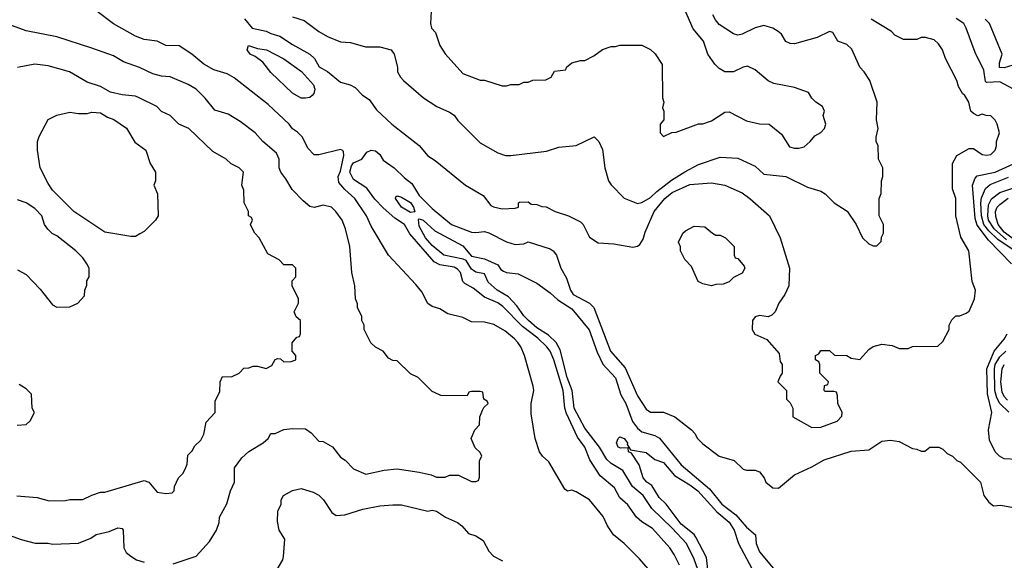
# Model space of a CAD drawing. Header units: inches. Extents: x 1793389 to 1900389, y 320802 to 470796.
# Tile 550 of 656: x 1864200 to 1868711, y 403673 to 406148. Entities that reach past the tile are written whole.
import ezdxf

# ---------------------------------------------------------------- set-up
doc = ezdxf.new("R2010")
doc.units = ezdxf.units.IN
doc.header["$MEASUREMENT"] = 0
doc.layers.add('B8460', color=7, linetype='Continuous')

msp = doc.modelspace()

# ---------------------------------------------------------------- linework, layer by layer
at = {"layer": 'B8460', "color": 2}
for points, elevation in [([(1867099, 403610), (1867040.1, 403680.1), (1866970, 403749.2), (1866921.2, 403790), (1866892.7, 403830), (1866873.8, 403873.8), (1866810, 403949.2), (1866750, 403986), (1866730, 403993.2), (1866710, 403989), (1866698, 403998), (1866624.1, 404124.1), (1866595.3, 404150), (1866582, 404170), (1866562, 404230), (1866543.2, 404343.2), (1866542.7, 404390), (1866556, 404450), (1866552.7, 404470), (1866512.3, 404610), (1866496, 404650), (1866482.7, 404670), (1866467.5, 404687.5), (1866422.9, 404722.9), (1866371.7, 404751.7), (1866330, 404762.7), (1866270, 404765.2), (1866230, 404785.2), (1866162, 404802), (1866124.7, 404824.7), (1866090, 404835.3), (1866070, 404848), (1866042, 404902), (1866015.5, 404935.5), (1865889.2, 405070), (1865810, 405202), (1865789.6, 405249.6), (1865736, 405330), (1865689.3, 405370), (1865663, 405403), (1865659.6, 405430), (1865670, 405454.8), (1865685.6, 405525.6), (1865684, 405544), (1865678, 405550), (1865670, 405553.2), (1865570, 405528.7), (1865549.1, 405529.1), (1865520.2, 405560.2), (1865495.3, 405610), (1865472.9, 405632.9), (1865450, 405648.7), (1865434, 405670), (1865339.1, 405759.1), (1865182.5, 405882.5), (1865150, 405900.9), (1865090, 405918), (1865043.9, 405943.9), (1864989.2, 405990), (1864930, 406029.2), (1864870, 406029.4), (1864830, 406049.4), (1864770, 406057), (1864730, 406072.3), (1864629.7, 406129.7), (1864549.7, 406189.7)], 250), ([(1866085.4, 406185.4), (1866082.8, 406130), (1866086.8, 406110), (1866104.7, 406090), (1866124.7, 406030), (1866150, 405992), (1866230, 405902), (1866310, 405871.3), (1866330, 405871.3), (1866410, 405844.7), (1866430, 405844.7), (1866450, 405851.3), (1866488.4, 405851.6), (1866510, 405862), (1866530, 405862), (1866551.6, 405871.6), (1866610, 405872), (1866634.6, 405885.4), (1866650, 405912), (1866702, 405918), (1866706, 405930), (1866729.1, 405950.9), (1866770, 405962), (1866790, 405962), (1866830, 405982), (1866870, 406011.3), (1866910, 406024.7), (1866930, 406024.7), (1866950, 406031.3), (1867051.1, 406031.1), (1867090, 406012), (1867111.1, 405991.1), (1867143.6, 405943.6), (1867144.7, 405790), (1867152, 405770), (1867144.7, 405744.7), (1867152, 405730), (1867152, 405690), (1867134, 405670), (1867134, 405630), (1867150, 405614), (1867188.4, 405631.6), (1867207.3, 405632.7), (1867310, 405671.3), (1867330, 405671.3), (1867370, 405684.7), (1867430, 405724.7), (1867450, 405726), (1867530, 405684.7), (1867590, 405672), (1867634, 405670), (1867690, 405624.7), (1867726.6, 405566.6), (1867750, 405559.1), (1867770, 405559.1), (1867794, 405566), (1867822, 405590), (1867843.1, 405616.9), (1867870, 405632), (1867888, 405650), (1867894, 405670), (1867882, 405710), (1867888, 405730), (1867878, 405750), (1867848, 405770), (1867829, 405789), (1867814, 405814), (1867750, 405838), (1867655.3, 405855.3), (1867630, 405868), (1867570, 405918), (1867534.6, 405934.6), (1867514, 405930), (1867470, 405908.7), (1867430, 405909), (1867404.8, 405924.8), (1867384.8, 405944.8), (1867353.2, 405990), (1867333.2, 406050), (1867285.6, 406105.6), (1867237.5, 406217.5)], 258), ([(1864903.1, 403656.9), (1865008.9, 403691.1), (1865070, 403758), (1865102, 403810), (1865113.6, 403846.4), (1865115.3, 403870), (1865148.9, 403931.1), (1865165.2, 403990), (1865184, 404030), (1865184.1, 404095.9), (1865218.6, 404141.4), (1865249.3, 404170.7), (1865315.3, 404210), (1865338, 404230), (1865350, 404254), (1865370, 404254), (1865410, 404271), (1865450, 404276), (1865510, 404274.8), (1865535.9, 404255.9), (1865570, 404218), (1865590, 404216), (1865632.8, 404192.8), (1865670, 404144.7), (1865690.7, 404130.7), (1865730, 404092), (1865786.4, 404066.4), (1865870, 404086), (1865930, 404091), (1866030, 404076), (1866084.7, 404064.7), (1866110, 404054), (1866150, 404054), (1866170, 404062), (1866210, 404062), (1866270, 404034), (1866290, 404034), (1866302, 404038), (1866307.3, 404052.7), (1866306, 404130), (1866318, 404150), (1866310, 404166), (1866287.3, 404187.3), (1866268, 404230), (1866286, 404270), (1866307.3, 404292.7), (1866308, 404330), (1866320.4, 404359.6), (1866327.3, 404372.7), (1866346, 404390), (1866342, 404402), (1866326, 404410), (1866322, 404442), (1866310, 404446), (1866270, 404446), (1866258, 404442), (1866250, 404426), (1866130, 404428), (1866100.4, 404440.4), (1866090, 404446), (1866026, 404510), (1865990, 404526), (1865930, 404586), (1865910, 404588), (1865890, 404598), (1865866, 404630), (1865830, 404648), (1865808.9, 404668.9), (1865778, 404730), (1865778, 404750), (1865768, 404770), (1865768, 404790), (1865748.4, 404828.4), (1865747.3, 404847.3), (1865738, 404870), (1865735.3, 404930), (1865722, 404990), (1865713.2, 405110), (1865693.2, 405190), (1865677.2, 405230), (1865649, 405270), (1865628, 405290), (1865590, 405299), (1865550, 405288), (1865530, 405293.2), (1865498.9, 405318.9), (1865449.2, 405370), (1865420.1, 405420.1), (1865396, 405450), (1865389.6, 405470), (1865389.6, 405510), (1865377.1, 405537.1), (1865314, 405590), (1865279, 405630), (1865210, 405681.2), (1865154.8, 405714.8), (1865094, 405734), (1865050, 405788.7), (1865009, 405830), (1864971.7, 405851.7), (1864890, 405886), (1864850, 405889.4), (1864810, 405900.9), (1864749.5, 405929.5), (1864675.5, 405955.5), (1864630, 405982.7), (1864530, 406017.2), (1864370, 406069.3), (1864230, 406097.2), (1864132.9, 406132.9)], 254), ([(1865230, 406152), (1865264.7, 406110), (1865330, 406096), (1865350, 406084.9), (1865392.2, 406072.2), (1865450, 406034), (1865530, 405990.7), (1865550.6, 405970), (1865572.7, 405932.7), (1865610.4, 405910.4), (1865670, 405862), (1865714, 405850), (1865736.9, 405836.9), (1865770, 405802), (1865802, 405782), (1865835.3, 405735.3), (1865904.7, 405670), (1866030, 405571.3), (1866070, 405524.7), (1866103.5, 405503.5), (1866242, 405390), (1866323.5, 405343.5), (1866358, 405298), (1866370.7, 405290.7), (1866410, 405282.8), (1866470, 405284.7), (1866486, 405290), (1866486, 405310), (1866490, 405312), (1866530, 405314), (1866543.6, 405303.6), (1866570, 405302), (1866592.7, 405292.7), (1866611.6, 405291.6), (1866654, 405270), (1866714, 405250), (1866770, 405222), (1866782, 405210), (1866810, 405152), (1866850, 405126), (1866922, 405122), (1867010, 405106), (1867030, 405111), (1867041.2, 405118.8), (1867056.6, 405143.4), (1867065.4, 405174.6), (1867107, 405270), (1867155.1, 405330), (1867190, 405357.6), (1867270, 405393.4), (1867370, 405400.7), (1867430, 405390.7), (1867510, 405354.8), (1867544.7, 405330), (1867634.8, 405250), (1867684, 405150), (1867726.8, 405010), (1867724.7, 404930), (1867706, 404890), (1867678, 404850), (1867662, 404810), (1867645.4, 404794.6), (1867630, 404788), (1867590, 404794), (1867570, 404788), (1867558, 404770), (1867556, 404730), (1867567.5, 404707.5), (1867623.6, 404683.6), (1867679.6, 404619.6), (1867683.6, 404583.6), (1867694, 404570), (1867694, 404530), (1867683.6, 404516.4), (1867674, 404490), (1867714, 404450), (1867714, 404410), (1867730, 404394), (1867742, 404370), (1867742, 404330), (1867830, 404281), (1867870, 404282.8), (1867946, 404310), (1867967.3, 404332.7), (1867968, 404350), (1867948, 404390), (1867947.3, 404427.3), (1867942, 404442), (1867930, 404446), (1867890, 404446), (1867886, 404450), (1867887.3, 404472.7), (1867902, 404478), (1867906, 404490), (1867866, 404530), (1867866, 404570), (1867862, 404582), (1867846, 404590), (1867846, 404610), (1867862, 404618), (1867870, 404634), (1867910, 404634), (1867932.7, 404612.7), (1867990, 404611), (1868010, 404598), (1868050, 404592), (1868090, 404638), (1868110, 404651.3), (1868150, 404662), (1868196.9, 404656.9), (1868230, 404642), (1868270, 404642), (1868290, 404652), (1868407.3, 404652.7), (1868430, 404674), (1868458, 404730), (1868458, 404750), (1868470, 404774), (1868488.4, 404791.6), (1868507.3, 404792.7), (1868536.4, 404803.6), (1868550, 404814), (1868575.3, 404870), (1868579, 404910), (1868564, 404950), (1868549, 405090), (1868512.3, 405152.3), (1868489.3, 405250), (1868488.9, 405328.9), (1868473.6, 405373.6), (1868474, 405490), (1868493.6, 405526.4), (1868550, 405558), (1868570, 405558), (1868610, 405531), (1868630, 405527.3), (1868650, 405531), (1868669, 405550), (1868675.3, 405570), (1868675.3, 405590), (1868688.7, 405630), (1868679, 405670), (1868670, 405688), (1868650, 405708), (1868628.7, 405708.7), (1868610, 405715.3), (1868590, 405708), (1868570, 405718), (1868558, 405730), (1868549.3, 405770), (1868530, 405801.2), (1868519, 405810), (1868502, 405842), (1868494, 405870), (1868442, 405970), (1868428, 406010), (1868410, 406038), (1868390, 406055.3), (1868350, 406066), (1868330, 406066), (1868310, 406058), (1868250, 406058), (1868210, 406078), (1868194, 406094), (1868101.2, 406150)], 250), ([(1865450, 406161.6), (1865504.1, 406144.1), (1865570, 406094), (1865610, 406070.8), (1865670, 406046), (1865716.4, 406043.6), (1865784.5, 406024.5), (1865850, 406024), (1865902, 406010), (1865916, 405990), (1865930.8, 405930), (1865931, 405910), (1865944.5, 405884.5), (1865958, 405870), (1866050, 405791), (1866112, 405750), (1866170, 405724.7), (1866190, 405711.3), (1866207.1, 405687.1), (1866310, 405584.7), (1866390, 405538), (1866426.4, 405526.4), (1866450, 405526), (1866613.6, 405546.4), (1866670, 405564.7), (1866750, 405572), (1866831.6, 405611.6), (1866854, 405590), (1866870, 405554), (1866881, 405470), (1866898, 405410), (1866910, 405392), (1866970, 405331.3), (1867030, 405306.8), (1867050, 405311), (1867090, 405333.4), (1867118.8, 405361.2), (1867186.9, 405413.1), (1867247.9, 405452.1), (1867310, 405484.6), (1867410, 405518), (1867490, 405514), (1867570, 405477.3), (1867610, 405441), (1867710.5, 405430.5), (1867810, 405380.7), (1867870, 405362.8), (1867890.5, 405350.5), (1867931.3, 405310), (1867990.7, 405270.7), (1868032, 405210), (1868062, 405150), (1868090, 405122), (1868110, 405112), (1868127.3, 405112.7), (1868147.3, 405132.7), (1868148.4, 405151.6), (1868158, 405170), (1868158, 405210), (1868138, 405250), (1868138, 405330), (1868147.3, 405352.7), (1868148, 405410), (1868155.3, 405430), (1868154, 405470), (1868135.3, 405510), (1868134, 405570), (1868124, 405590), (1868124, 405610), (1868133.2, 405650), (1868125.2, 405690), (1868128.7, 405770), (1868095.3, 405870), (1868068.7, 405910), (1868049, 405930), (1868012.5, 406012.5), (1867990, 406034), (1867948.7, 406050), (1867926, 406090), (1867910, 406094), (1867853.7, 406066.3), (1867750, 406037.2), (1867730, 406039), (1867710, 406049), (1867690, 406082), (1867674.8, 406094.8), (1867650, 406109.2), (1867610, 406120.9), (1867570, 406111.6), (1867510, 406082), (1867490, 406077.2), (1867470, 406084), (1867405.4, 406125.4), (1867387.9, 406147.9), (1867375.1, 406170)], 254), ([(1868754, 405830), (1868690, 405862.9), (1868630, 405860.9), (1868624.4, 405864.4), (1868617.1, 405917.1), (1868578.4, 405998.4), (1868536, 406110), (1868525.2, 406130), (1868490, 406153.7)], 246), ([(1868750, 405939.6), (1868710, 405928), (1868689.7, 405929.7), (1868689.7, 405950), (1868702, 405990), (1868643.7, 406130), (1868623.7, 406150)], 242), ([(1864187.1, 403967.1), (1864279.8, 403959.8), (1864334.6, 403945.4), (1864410, 403946), (1864430, 403951.3), (1864490, 403951.3), (1864530, 403971.3), (1864570, 403984.7), (1864590, 403984.7), (1864770, 404038), (1864791.1, 404031.1), (1864830, 403984.7), (1864870, 403978), (1864898, 403982), (1864908, 403990), (1864908.9, 404011.1), (1864928, 404050), (1864948, 404070), (1864958, 404090), (1864967.3, 404112.7), (1864970, 404154), (1864990, 404174), (1865003.1, 404196.9), (1865030, 404222), (1865044, 404250), (1865054.6, 404305.4), (1865095.3, 404350), (1865096.4, 404403.6), (1865116.4, 404443.6), (1865118, 404490), (1865130, 404514), (1865170, 404512), (1865206, 404530), (1865227.3, 404552.7), (1865250, 404554), (1865270, 404562), (1865290, 404562), (1865330, 404551.3), (1865354.6, 404565.4), (1865370, 404592), (1865383.1, 404596.9), (1865395.3, 404595.3), (1865410, 404582), (1865443.6, 404583.6), (1865466, 404590), (1865466, 404610), (1865448, 404630), (1865448.4, 404668.4), (1865470, 404694), (1865482, 404698), (1865486, 404710), (1865486, 404770), (1865467.3, 404787.3), (1865458, 404810), (1865478, 404850), (1865478, 404870), (1865448, 404930), (1865448.4, 404951.6), (1865466, 404970), (1865466, 405010), (1865450, 405026), (1865410, 405026), (1865388.4, 405048.4), (1865336.4, 405076.4), (1865298, 405150), (1865278, 405170), (1865266, 405190), (1865258, 405210), (1865266, 405230), (1865262, 405242), (1865248, 405250), (1865248, 405270), (1865228, 405310), (1865227.3, 405367.3), (1865218, 405390), (1865226, 405450), (1865206, 405470), (1865168.4, 405488.4), (1865146, 405510), (1865084.7, 405544.7), (1864975.3, 405650), (1864929.1, 405669.1), (1864890, 405708.7), (1864850, 405728), (1864828, 405750), (1864748, 405790), (1864730, 405797.2), (1864670, 405804), (1864616.5, 405816.5), (1864570, 405842), (1864510, 405862), (1864428, 405910), (1864330, 405937.2), (1864270, 405945.2), (1864190.7, 405929.3)], 258), ([(1867223.6, 403650), (1867198.6, 403698.6), (1867178, 403730), (1867098.6, 403818.6), (1867050, 403849.5), (1867026.6, 403870), (1866986.3, 403926.3), (1866950, 403958), (1866924.7, 404004.7), (1866860.1, 404060.1), (1866812.7, 404132.7), (1866789.6, 404190), (1866756, 404236), (1866705.6, 404345.6), (1866697.7, 404370), (1866689.6, 404450.4), (1866647.4, 404590), (1866630, 404629.6), (1866615.1, 404650), (1866574.3, 404690), (1866504, 404744), (1866414.2, 404834.2), (1866390, 404851), (1866330, 404876.9), (1866278.4, 404918.4), (1866239.5, 404939.5), (1866229.7, 404950), (1866219.7, 404990), (1866206.1, 405006.1), (1866190, 405014.2), (1866125.3, 405025.3), (1866099.1, 405039.1), (1865987, 405167), (1865962.7, 405210), (1865918.6, 405238.6), (1865866.1, 405286.1), (1865827, 405327), (1865790, 405376.2), (1865730, 405417), (1865712.8, 405450), (1865720.5, 405479.5), (1865730, 405492.9), (1865767.3, 405510), (1865790, 405541.3), (1865810, 405550.3), (1865830, 405548.2), (1865850, 405530.6), (1865864.9, 405504.9), (1865916.3, 405470), (1865963.4, 405423.4), (1865997.4, 405397.4), (1866030, 405343.1), (1866090, 405283), (1866178.8, 405210), (1866270, 405175.5), (1866290, 405173), (1866330, 405178), (1866350, 405172.7), (1866430, 405131.3), (1866470, 405118), (1866510, 405122), (1866530, 405131.3), (1866630, 405098.8), (1866644.7, 405090), (1866658.8, 405070), (1866679.1, 405010), (1866704.7, 404964.7), (1866723, 404910), (1866736.3, 404890), (1866810.3, 404850.3), (1866830.6, 404830), (1866906.7, 404630), (1866974, 404554), (1867030, 404426), (1867070, 404364.7), (1867090, 404351.3), (1867150, 404351.3), (1867202, 404330), (1867278, 404270), (1867294, 404254), (1867306, 404230), (1867330, 404206), (1867404.7, 404150), (1867474, 404130), (1867514, 404090), (1867530, 404084.7), (1867570, 404084.7), (1867590, 404078), (1867611, 404051), (1867618, 404030), (1867650, 404004.7), (1867676.5, 404003.5), (1867750, 404064.7), (1867830, 404100.7), (1867886.6, 404133.4), (1868010, 404172.4), (1868090, 404178), (1868150, 404218), (1868190, 404222), (1868230, 404216), (1868290, 404184.7), (1868310, 404182), (1868330, 404172), (1868347.3, 404172.7), (1868370, 404191.3), (1868410.9, 404190.9), (1868430, 404182), (1868450, 404162), (1868474, 404150), (1868494, 404130), (1868510, 404122), (1868602, 404030), (1868618, 403970), (1868639.6, 403939.6), (1868662, 403922), (1868695.3, 403924.7), (1868770, 403912)], 246), ([(1868744, 405030), (1868638.5, 405138.5), (1868586.8, 405206.8), (1868578.3, 405238.3), (1868566, 405390), (1868577.7, 405422.3), (1868587.4, 405432.6), (1868670, 405450.3), (1868752.6, 405487.4)], 246), ([(1868788.6, 405070), (1868682.1, 405142.1), (1868641, 405181), (1868618, 405210), (1868606.6, 405250), (1868603.7, 405310), (1868606.9, 405333.1), (1868625, 405375), (1868646.7, 405393.3), (1868730, 405427.2)], 242), ([(1868720.6, 405140.6), (1868664.5, 405190), (1868639.4, 405230), (1868635.4, 405250), (1868639.1, 405300.9), (1868652.4, 405327.6), (1868690, 405356.9), (1868870, 405416.5)], 238), ([(1864190, 405002), (1864230, 404982), (1864294.4, 404914.4), (1864350, 404842), (1864370, 404832), (1864430, 404834), (1864450, 404842), (1864466, 404850), (1864496.4, 404883.6), (1864498, 404910), (1864507.3, 404932.7), (1864508.4, 404951.6), (1864518, 404970), (1864518, 405010), (1864508, 405030), (1864490, 405058), (1864458, 405090), (1864370, 405159), (1864349.5, 405169.5), (1864329.5, 405189.5), (1864314, 405210), (1864301.2, 405250), (1864270, 405283.7), (1864230, 405309.3), (1864190, 405324)], 262), ([(1868747.1, 405147.1), (1868710, 405174.6), (1868683.4, 405210), (1868672.5, 405247.5), (1868671, 405270), (1868679.1, 405290), (1868690, 405302.6), (1868729.2, 405330.8)], 234), ([(1867306.3, 403630), (1867290, 403677.2), (1867254.7, 403750), (1867190, 403820.5), (1867095.6, 403910), (1867056.9, 403970), (1867008.4, 404010), (1866963.1, 404083.1), (1866910, 404116.2), (1866890, 404134.5), (1866857, 404190), (1866790, 404277), (1866740.8, 404370), (1866731, 404450), (1866708.9, 404510), (1866676.1, 404636.1), (1866658.7, 404670), (1866623.5, 404703.5), (1866570, 404736.4), (1866531.5, 404770), (1866510, 404791.8), (1866478.2, 404838.2), (1866438.9, 404878.9), (1866387, 404910), (1866346.9, 404946.9), (1866330, 404984), (1866290, 404992.3), (1866279.1, 404999.1), (1866270, 405006), (1866244.9, 405044.9), (1866232.1, 405052.1), (1866142.7, 405070), (1866090, 405114.5), (1866059.7, 405150), (1866030, 405202), (1866027, 405233), (1866030, 405236), (1866049.3, 405230.7), (1866101.5, 405181.5), (1866230, 405112.7), (1866270, 405066), (1866330, 405053.4), (1866390, 405024.9), (1866404.7, 405004.7), (1866416.5, 404996.5), (1866430.3, 404990.3), (1866483.9, 404983.9), (1866570, 404942), (1866630, 404898), (1866664.9, 404864.9), (1866730, 404824.4), (1866808.6, 404728.6), (1866845.4, 404625.4), (1866871.5, 404571.5), (1866930, 404507.7), (1866954.3, 404430), (1866977.4, 404390), (1867008.1, 404308.1), (1867030, 404278), (1867050, 404261.6), (1867110, 404243.8), (1867131.4, 404231.4), (1867230.4, 404110), (1867360.2, 404000.2), (1867417.6, 403930), (1867481.1, 403881.1), (1867530, 403824.9), (1867571.3, 403790), (1867574, 403750), (1867590, 403711), (1867699.8, 403579.8)], 242), ([(1868770, 404134), (1868710, 404137.2), (1868689.3, 404149.3), (1868668.7, 404170), (1868643.2, 404223.2), (1868639, 404270), (1868654, 404350), (1868634.4, 404434.4), (1868631.7, 404550), (1868664, 404630), (1868710, 404684.9), (1868724.8, 404710)], 246), ([(1868731.7, 404351.7), (1868690, 404391.2), (1868676.7, 404416.7), (1868668.2, 404450), (1868666, 404550), (1868669.8, 404570), (1868690, 404604.9), (1868717.7, 404630)], 242), ([(1868725.3, 404405.3), (1868710, 404422), (1868702, 404442), (1868695.2, 404490), (1868701.4, 404550), (1868711.2, 404570)], 238), ([(1864188.9, 404291.1), (1864230, 404294), (1864248.4, 404311.6), (1864268, 404350), (1864258, 404370), (1864253.6, 404433.6), (1864230, 404458), (1864198, 404478)], 262), ([(1867367.9, 403490), (1867346.2, 403686.2), (1867298.5, 403778.5), (1867290, 403791.5), (1867230, 403837.4), (1867161.6, 403930), (1867130, 403959.5), (1867095.6, 404015.6), (1867074, 404030), (1867057.2, 404050), (1867039, 404110), (1867003.1, 404163.1), (1866988.7, 404170), (1866987.3, 404187.3), (1866954.4, 404185.6), (1866942, 404190), (1866934, 404210), (1866942, 404230), (1866950, 404238), (1866970, 404231), (1866984.7, 404210), (1866983.6, 404203.6), (1866998, 404178), (1867070, 404166), (1867110, 404134.8), (1867150, 404120.7), (1867200.2, 404060.2), (1867270, 404018.3), (1867306.7, 403990), (1867394.2, 403894.2), (1867450, 403846.7), (1867473.1, 403810), (1867493.4, 403750), (1867555.2, 403635.2)], 238), ([(1865379, 403630), (1865405.2, 403674.8), (1865409.2, 403690), (1865415.3, 403770), (1865389, 403810), (1865382, 403850), (1865383.1, 403896.9), (1865398, 403930), (1865398, 403950), (1865408, 403970), (1865450, 403992), (1865490, 404002), (1865545.4, 403985.4), (1865570, 403971.3), (1865591.3, 403950), (1865630, 403891.3), (1865650, 403878), (1865690, 403881), (1865772.9, 403907.1), (1865850, 403922.8), (1865910, 403926.8), (1865950, 403926), (1866070, 403898), (1866090, 403902), (1866110, 403898), (1866150.6, 403870.6), (1866205.8, 403845.8), (1866226, 403830), (1866256, 403796), (1866290, 403784.7), (1866323.6, 403763.6), (1866350, 403714), (1866371.6, 403691.6), (1866412, 403670)], 250), ([(1864130, 403796), (1864207.5, 403767.5), (1864271.1, 403751.1), (1864330, 403751), (1864350, 403746), (1864470, 403750.8), (1864526.3, 403773.7), (1864550, 403790.8), (1864610, 403804), (1864650, 403821), (1864659.8, 403819.8), (1864670, 403818), (1864674.8, 403810), (1864677.3, 403730), (1864688, 403708), (1864710, 403691), (1864735.3, 403675.3), (1864770, 403664.7)], 254)]:
    msp.add_lwpolyline(points, dxfattribs=dict(at, elevation=elevation))
for points, elevation in [([(1865490, 405789.5), (1865450, 405812), (1865350, 405906.6), (1865313.6, 405953.6), (1865278.9, 405978.9), (1865255.3, 405990), (1865242.7, 406010), (1865248.7, 406030), (1865290, 406016.3), (1865330.3, 406010.3), (1865410, 405968.2), (1865491.3, 405911.3), (1865546, 405850), (1865552.4, 405830), (1865547.7, 405810), (1865539.5, 405800.5), (1865530, 405792.3), (1865510, 405789.5)], 246), ([(1864710, 405155.3), (1864590, 405175.3), (1864448.7, 405270), (1864350, 405368), (1864330, 405398), (1864294, 405470), (1864282, 405550), (1864282, 405590), (1864290, 405614), (1864330, 405691.3), (1864370, 405711), (1864430, 405724.7), (1864470, 405718), (1864510, 405718), (1864530, 405724.7), (1864570, 405722), (1864602, 405702), (1864630.9, 405690.9), (1864690, 405651.3), (1864727.1, 405587.1), (1864778, 405550), (1864798, 405490), (1864822, 405450), (1864822, 405410), (1864814, 405390), (1864832, 405350), (1864834, 405250), (1864822, 405230), (1864770, 405178), (1864750, 405168), (1864730, 405155.3)], 258), ([(1865990, 405266), (1865950, 405289.5), (1865922, 405330), (1865923.1, 405336.9), (1865930, 405342), (1865950, 405336), (1865990, 405310.6), (1866004, 405290), (1866010, 405268.7)], 242), ([(1867390, 405162), (1867410, 405162), (1867434, 405150), (1867474, 405110), (1867474, 405070), (1867478, 405058), (1867490, 405054), (1867519.6, 405019.6), (1867522, 405010), (1867510, 404988), (1867470, 404968), (1867450, 404948), (1867423.6, 404936.4), (1867390, 404935.3), (1867370, 404929), (1867330, 404938), (1867309.3, 404949.3), (1867278, 405018), (1867248, 405050), (1867228, 405090), (1867227.3, 405107.3), (1867218, 405130), (1867238, 405170), (1867250, 405182), (1867290, 405202), (1867339.6, 405199.6), (1867374, 405170)], 246)]:
    msp.add_lwpolyline(points, close=True, dxfattribs=dict(at, elevation=elevation))

doc.saveas('drawing.dxf')
